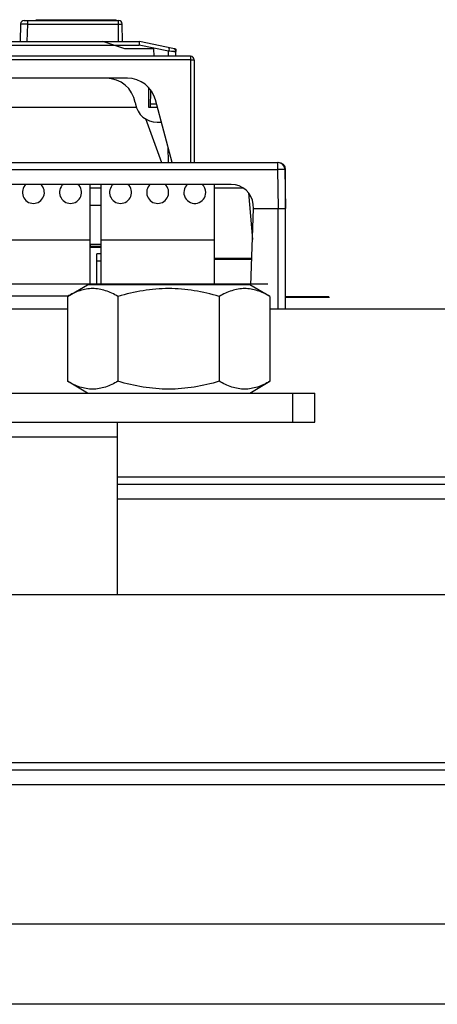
# Model space of a CAD drawing. Header units: millimetres. Extents: x 1117 to 38156, y -1945 to 7303.
# Tile 761 of 831: x 32450 to 32507, y 2753 to 2888. Entities that reach past the tile are written whole.
import ezdxf

# ---------------------------------------------------------------- set-up
doc = ezdxf.new("R2010")
doc.units = ezdxf.units.MM

msp = doc.modelspace()

# ---------------------------------------------------------------- linework, layer by layer
at = {"color": 7, "linetype": 'Continuous'}
for p, q in [((32450.413, 2887.818), (32463.317, 2887.818)), ((32450.913, 2887.326), (32450.913, 2887.818)), ((32452.059, 2887.818), (32452.059, 2887.918)), ((32452.059, 2887.918), (32462.967, 2887.918)), ((32454.859, 2887.818), (32454.859, 2887.918)), ((32455.909, 2887.818), (32455.909, 2887.918)), ((32460.409, 2887.818), (32460.409, 2887.918)), ((32460.922, 2887.818), (32460.922, 2887.918)), ((32461.059, 2887.818), (32461.059, 2887.918)), ((32461.284, 2887.818), (32461.284, 2887.918)), ((32461.415, 2887.818), (32461.415, 2887.918)), ((32461.66, 2887.818), (32461.66, 2887.918)), ((32462.354, 2887.818), (32462.354, 2887.918)), ((32462.681, 2887.818), (32462.681, 2887.918)), ((32462.967, 2887.818), (32462.967, 2887.918)), ((32463.309, 2884.918), (32463.309, 2887.818)), ((32449.913, 2887.335), (32449.83, 2884.918)), ((32449.913, 2887.335), (32449.83, 2884.918)), ((32450.83, 2884.918), (32450.913, 2887.326)), ((32450.913, 2887.326), (32463.817, 2887.326)), ((32463.859, 2884.918), (32463.817, 2887.326)), ((32407.159, 2884.918), (32466.159, 2884.918)), ((32407.208, 2884.426), (32466.109, 2884.426)), ((32464.159, 2883.918), (32461.159, 2884.918)), ((32468.151, 2883.918), (32464.159, 2883.918)), ((32470.146, 2883.619), (32466.109, 2884.426)), ((32470.746, 2884), (32466.159, 2884.918)), ((32468.159, 2882.918), (32468.151, 2883.918)), ((32471.046, 2883.918), (32470.937, 2883.918)), ((32471.143, 2883.896), (32471.143, 2883.887)), ((32471.143, 2883.831), (32471.144, 2883.775)), ((32473.159, 2882.918), (32400.159, 2882.918)), ((32473.159, 2882.426), (32400.159, 2882.426)), ((32470.159, 2882.918), (32470.146, 2883.619)), ((32471.159, 2882.918), (32471.147, 2883.594)), ((32473.159, 2882.918), (32473.159, 2868.418)), ((32473.659, 2882.418), (32473.659, 2868.418)), ((32464.508, 2879.918), (32408.809, 2879.918)), ((32467.459, 2875.918), (32467.459, 2878.613)), ((32467.659, 2875.918), (32467.7, 2878.308)), ((32465.765, 2875.918), (32407.552, 2875.918)), ((32465.583, 2876.612), (32465.621, 2876.397)), ((32468.649, 2875.918), (32467.459, 2875.918)), ((32467.667, 2876.418), (32468.515, 2876.418)), ((32470.659, 2868.418), (32468.372, 2876.953)), ((32466.981, 2874.4), (32469.159, 2868.418)), ((32468.576, 2873.918), (32469.185, 2873.918)), ((32470.136, 2868.418), (32470.1, 2870.502)), ((32399.159, 2868.418), (32485.159, 2868.418)), ((32485.066, 2868.418), (32485.066, 2867.435)), ((32399.159, 2867.435), (32485.066, 2867.435)), ((32485.066, 2867.435), (32485.159, 2862.118)), ((32486.066, 2867.435), (32486.159, 2862.118)), ((32486.159, 2848.418), (32486.159, 2867.418)), ((32478.721, 2865.418), (32399.159, 2865.418)), ((32459.409, 2851.818), (32459.409, 2865.418)), ((32460.909, 2864.918), (32459.409, 2864.918)), ((32460.909, 2851.818), (32460.909, 2865.418)), ((32476.409, 2851.818), (32476.409, 2865.418)), ((32480.342, 2864.918), (32476.409, 2864.918)), ((32481.071, 2864.25), (32481.627, 2857.897)), ((32486.159, 2864.432), (32486.118, 2864.432)), ((32459.409, 2862.589), (32460.909, 2862.589)), ((32481.759, 2862.118), (32481.709, 2862.679)), ((32481.408, 2851.623), (32481.774, 2862.118)), ((32481.759, 2862.118), (32486.159, 2862.118)), ((32485.159, 2848.418), (32485.159, 2862.118)), ((32459.409, 2857.818), (32443.909, 2857.818)), ((32460.909, 2857.218), (32459.409, 2857.218)), ((32460.909, 2856.918), (32459.409, 2856.918)), ((32460.909, 2856.818), (32459.409, 2856.818)), ((32459.459, 2856.918), (32459.459, 2857.218)), ((32476.409, 2857.818), (32460.909, 2857.818)), ((32460.319, 2851.818), (32460.319, 2855.918)), ((32460.909, 2855.918), (32460.319, 2855.918)), ((32460.909, 2854.918), (32460.319, 2854.918)), ((32481.537, 2855.318), (32476.409, 2855.318)), ((32476.409, 2855.218), (32481.533, 2855.218)), ((32399.159, 2851.818), (32483.659, 2851.818)), ((32399.159, 2851.818), (32481.414, 2851.818)), ((32444.657, 2851.818), (32459.657, 2851.818)), ((32451.055, 2851.818), (32453.258, 2851.818)), ((32451.055, 2851.818), (32453.258, 2851.818)), ((32451.157, 2851.818), (32453.157, 2851.818)), ((32451.157, 2851.818), (32453.157, 2851.818)), ((32454.58, 2851.818), (32454.733, 2851.818)), ((32454.58, 2851.818), (32454.733, 2851.818)), ((32456.055, 2851.818), (32458.258, 2851.818)), ((32456.055, 2851.818), (32458.258, 2851.818)), ((32456.157, 2851.818), (32458.157, 2851.818)), ((32456.157, 2851.818), (32458.157, 2851.818)), ((32456.302, 2850.118), (32459.073, 2851.718)), ((32481.244, 2851.718), (32459.073, 2851.718)), ((32459.58, 2851.818), (32459.733, 2851.818)), ((32459.58, 2851.818), (32459.733, 2851.818)), ((32460.08, 2851.818), (32460.233, 2851.818)), ((32460.08, 2851.818), (32460.233, 2851.818)), ((32460.157, 2851.818), (32475.157, 2851.818)), ((32461.555, 2851.818), (32463.758, 2851.818)), ((32461.555, 2851.818), (32463.758, 2851.818)), ((32461.657, 2851.818), (32463.657, 2851.818)), ((32461.657, 2851.818), (32463.657, 2851.818)), ((32465.08, 2851.818), (32465.233, 2851.818)), ((32465.08, 2851.818), (32465.233, 2851.818)), ((32466.555, 2851.818), (32468.758, 2851.818)), ((32466.555, 2851.818), (32468.758, 2851.818)), ((32466.657, 2851.818), (32468.657, 2851.818)), ((32466.657, 2851.818), (32468.657, 2851.818)), ((32470.08, 2851.818), (32470.233, 2851.818)), ((32470.08, 2851.818), (32470.233, 2851.818)), ((32471.555, 2851.818), (32473.758, 2851.818)), ((32471.555, 2851.818), (32473.758, 2851.818)), ((32471.657, 2851.818), (32473.657, 2851.818)), ((32471.657, 2851.818), (32473.657, 2851.818)), ((32475.08, 2851.818), (32475.233, 2851.818)), ((32475.08, 2851.818), (32475.233, 2851.818)), ((32480.095, 2851.818), (32480.222, 2851.818)), ((32480.095, 2851.818), (32480.222, 2851.818)), ((32480.659, 2851.718), (32480.659, 2851.818)), ((32484.015, 2850.118), (32481.244, 2851.718)), ((32483.595, 2851.818), (32483.722, 2851.818)), ((32483.595, 2851.818), (32483.722, 2851.818)), ((32483.595, 2851.818), (32483.722, 2851.818)), ((32483.595, 2851.818), (32483.722, 2851.818)), ((32483.595, 2851.818), (32483.722, 2851.818)), ((32441.509, 2850.218), (32456.475, 2850.218)), ((32456.302, 2850.118), (32456.302, 2838.518)), ((32463.23, 2850.118), (32463.23, 2838.518)), ((32477.087, 2850.118), (32477.087, 2838.518)), ((32484.015, 2850.118), (32484.015, 2838.518)), ((32491.995, 2850.018), (32492.122, 2850.018)), ((32491.995, 2850.018), (32492.122, 2850.018)), ((32491.998, 2850.018), (32492.125, 2850.018)), ((32492, 2850.018), (32492.127, 2850.018)), ((32492.002, 2850.018), (32492.129, 2850.018)), ((32492.005, 2850.018), (32492.132, 2850.018)), ((32492.007, 2850.018), (32492.134, 2850.018)), ((32492.01, 2850.018), (32492.137, 2850.018)), ((32492.012, 2850.018), (32492.139, 2850.018)), ((32492.015, 2850.018), (32492.142, 2850.018)), ((32492.017, 2850.018), (32492.144, 2850.018)), ((32492.02, 2850.018), (32492.147, 2850.018)), ((32492.022, 2850.018), (32492.149, 2850.018)), ((32492.024, 2850.018), (32492.151, 2850.018)), ((32492.027, 2850.018), (32492.154, 2850.018)), ((32492.029, 2850.018), (32492.156, 2850.018)), ((32492.032, 2850.018), (32492.159, 2850.018)), ((32492.032, 2850.018), (32492.159, 2850.018)), ((32492.034, 2850.018), (32492.161, 2850.018)), ((32492.037, 2850.018), (32492.164, 2850.018)), ((32492.037, 2850.018), (32492.164, 2850.018)), ((32434.015, 2848.418), (32456.302, 2848.418)), ((32484.015, 2848.418), (32649.302, 2848.418)), ((32459.073, 2836.918), (32456.302, 2838.518)), ((32481.244, 2836.918), (32484.015, 2838.518)), ((32400.159, 2836.918), (32490.159, 2836.918)), ((32487.159, 2832.918), (32487.159, 2836.918)), ((32490.159, 2832.918), (32490.159, 2836.918)), ((32400.159, 2832.918), (32490.159, 2832.918)), ((32463.159, 2809.418), (32463.159, 2832.918)), ((32441.659, 2830.918), (32463.159, 2830.918)), ((32643.159, 2825.418), (32463.159, 2825.418)), ((32643.159, 2824.418), (32463.159, 2824.418)), ((32643.159, 2822.418), (32463.159, 2822.418)), ((32348.015, 2809.418), (32519.302, 2809.418)), ((32540.159, 2786.418), (32329.159, 2786.418)), ((32540.159, 2785.418), (32329.159, 2785.418)), ((32540.159, 2783.418), (32329.159, 2783.418)), ((32015.978, 2764.418), (32671.659, 2764.418)), ((32806.659, 2753.418), (32036.659, 2753.418))]:
    msp.add_line(p, q, dxfattribs=at)
msp.add_lwpolyline([(32471.15, 2883.885), (32471.147, 2883.889), (32471.144, 2883.892), (32471.142, 2883.894)], dxfattribs=at)
at = {"color": 7, "linetype": 'Continuous', "const_width": 0.267}
msp.add_lwpolyline([(32486.159, 2850.018), (32492.1, 2850.018)], dxfattribs=at)
at = {"color": 7, "linetype": 'Continuous'}
for centre, radius, start, end in [((32450.413, 2887.318), 0.5, 90, 178.04299), ((32463.317, 2887.318), 0.5, 1, 90), ((32576.351, 2873.565), 110.776, 174.11756, 174.37295), ((32591.598, 2859.327), 123.857, 168.54616, 168.68932), ((32470.648, 2883.51), 0.5, 0.99917, 78.69007), ((32470.65, 2883.418), 0.5, 17.88036, 35.27328), ((32473.159, 2882.418), 0.5, 0, 90), ((32461.644, 2875.918), 4, 10, 90), ((32464.508, 2875.918), 4, 15, 90), ((32468.576, 2876.918), 3, 190, 270), ((32485.066, 2867.418), 1, 1, 90), ((32485.159, 2867.418), 1, 0, 90), ((32478.721, 2862.418), 3, 5, 90)]:
    msp.add_arc(centre, radius, start, end, dxfattribs=at)
for centre, major_axis, start_param, end_param in [((32451.659, 2864.318), (0, 1.5), 0.7445351, 5.5385712), ((32456.739, 2864.318), (0, 1.5), 0.7445351, 5.5385712), ((32463.579, 2864.318), (0, 1.5), 0.7445351, 5.5385712), ((32468.659, 2864.318), (0, 1.5), 0.7445351, 5.5385712), ((32473.739, 2864.318), (0, 1.5), 0.7445351, 4.712389), ((32473.739, 2864.318), (1.5, 0), 0, 0.8261822)]:
    msp.add_ellipse(centre, major_axis=major_axis, ratio=1, start_param=start_param, end_param=end_param, dxfattribs=at)
for points, knots in [([(32449.913, 2887.335), (32449.913, 2887.336), (32449.923, 2887.334), (32449.934, 2887.337), (32449.96, 2887.336), (32449.992, 2887.337), (32450.034, 2887.337), (32450.106, 2887.337), (32450.215, 2887.336), (32450.365, 2887.334), (32450.535, 2887.332), (32450.72, 2887.33), (32450.848, 2887.328), (32450.913, 2887.326)], [0, 0, 0, 0, 0.0049027, 0.0193541, 0.0432279, 0.0763091, 0.1182856, 0.1687335, 0.2930889, 0.4446085, 0.6174156, 0.8050053, 1, 1, 1, 1]), ([(32470.208, 2883.922), (32470.213, 2883.947), (32470.223, 2883.989), (32470.23, 2884.051), (32470.244, 2884.074), (32470.241, 2884.101), (32470.245, 2884.101)], [0, 0, 0, 0, 0.4209069, 0.7373525, 0.9333804, 1, 1, 1, 1]), ([(32471.046, 2883.918), (32471.067, 2883.918), (32471.097, 2883.916), (32471.138, 2883.908), (32471.142, 2883.896)], [0, 0, 0, 0, 0.6375023, 1, 1, 1, 1]), ([(32471.148, 2883.519), (32471.148, 2883.52), (32471.138, 2883.519), (32471.127, 2883.523), (32471.101, 2883.525), (32471.052, 2883.532), (32470.968, 2883.54), (32470.845, 2883.553), (32470.695, 2883.567), (32470.459, 2883.59), (32470.274, 2883.607), (32470.146, 2883.619)], [0, 0, 0, 0, 0.0050184, 0.0195986, 0.0436206, 0.0769069, 0.1697375, 0.2944404, 0.445998, 0.6186023, 1, 1, 1, 1]), ([(32473.159, 2882.426), (32473.222, 2882.426), (32473.315, 2882.426), (32473.433, 2882.425), (32473.508, 2882.424), (32473.568, 2882.422), (32473.617, 2882.423), (32473.638, 2882.417), (32473.659, 2882.421), (32473.659, 2882.418)], [0, 0, 0, 0, 0.3824966, 0.5553742, 0.7067826, 0.8310311, 0.9235255, 0.9804401, 1, 1, 1, 1]), ([(32486.066, 2867.435), (32486.066, 2867.437), (32486.056, 2867.437), (32486.045, 2867.439), (32486.019, 2867.439), (32485.97, 2867.441), (32485.886, 2867.442), (32485.764, 2867.443), (32485.614, 2867.442), (32485.379, 2867.44), (32485.193, 2867.437), (32485.066, 2867.435)], [0, 0, 0, 0, 0.0051217, 0.0196113, 0.0434743, 0.0765602, 0.1689471, 0.2932877, 0.4447004, 0.6174639, 1, 1, 1, 1]), ([(32463.23, 2850.118), (32462.687, 2850.432), (32461.843, 2850.839), (32460.654, 2851.138), (32459.766, 2851.215), (32458.878, 2851.138), (32457.69, 2850.839), (32456.846, 2850.432), (32456.302, 2850.118)], [0, 0, 0, 0, 0.2570745, 0.3797117, 0.5, 0.6202883, 0.7429256, 1, 1, 1, 1]), ([(32477.087, 2850.118), (32475.961, 2850.443), (32473.675, 2850.985), (32470.159, 2851.292), (32466.642, 2850.985), (32464.356, 2850.443), (32463.23, 2850.118)], [0, 0, 0, 0, 0.2500502, 0.5, 0.7499498, 1, 1, 1, 1]), ([(32484.015, 2850.118), (32483.471, 2850.432), (32482.627, 2850.839), (32481.439, 2851.138), (32480.551, 2851.215), (32479.663, 2851.138), (32478.474, 2850.839), (32477.631, 2850.432), (32477.087, 2850.118)], [0, 0, 0, 0, 0.2570745, 0.3797117, 0.5, 0.6202883, 0.7429256, 1, 1, 1, 1]), ([(32463.23, 2838.518), (32462.687, 2838.204), (32461.843, 2837.797), (32460.654, 2837.497), (32459.766, 2837.421), (32458.878, 2837.497), (32457.69, 2837.797), (32456.846, 2838.204), (32456.302, 2838.518)], [0, 0, 0, 0, 0.2570745, 0.3797117, 0.5, 0.6202883, 0.7429256, 1, 1, 1, 1]), ([(32477.087, 2838.518), (32475.961, 2838.193), (32473.675, 2837.651), (32470.159, 2837.344), (32466.642, 2837.651), (32464.356, 2838.193), (32463.23, 2838.518)], [0, 0, 0, 0, 0.2500502, 0.5, 0.7499498, 1, 1, 1, 1]), ([(32484.015, 2838.518), (32483.471, 2838.204), (32482.627, 2837.797), (32481.439, 2837.497), (32480.551, 2837.421), (32479.663, 2837.497), (32478.474, 2837.797), (32477.631, 2838.204), (32477.087, 2838.518)], [0, 0, 0, 0, 0.2570745, 0.3797117, 0.5, 0.6202883, 0.7429256, 1, 1, 1, 1])]:
    msp.add_open_spline(points, degree=3, knots=knots, dxfattribs=at)
for points in [[(32471.143, 2883.887), (32471.141, 2883.868), (32471.143, 2883.85), (32471.143, 2883.831)], [(32471.144, 2883.775), (32471.145, 2883.715), (32471.144, 2883.654), (32471.145, 2883.594)]]:
    msp.add_open_spline(points, degree=3, dxfattribs=at)

doc.saveas('drawing.dxf')
